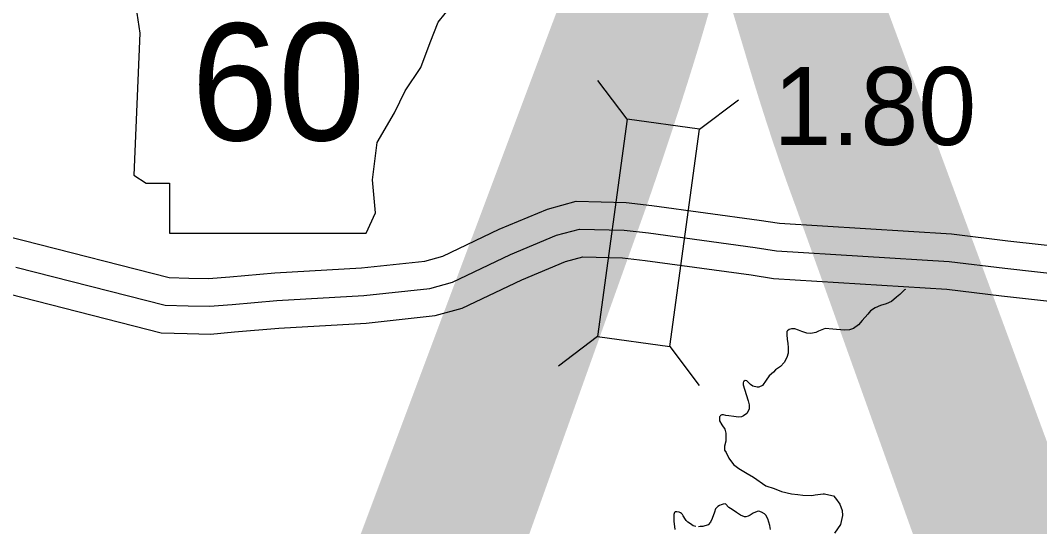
# Model space of a CAD drawing. Extents: x 31699 to 244310, y -8841 to 11474.
# Drawn here: x 95658.3 to 96026.5, y 234.7 to 417.4 of the extents above; entities that cross this region are included whole.
import ezdxf

# ---------------------------------------------------------------- set-up
doc = ezdxf.new("R2010")
doc.units = 0
for name, color, linetype in [('B_Logo', 7, 'Continuous'), ('G-ANNO-TEXT', 7, 'Continuous'), ('R_Border', 7, 'Continuous'), ('R_Draft', 7, 'Continuous'), ('R_XS_EARTHWORK_STAGE1', 7, 'Continuous'), ('R_XS_EARTHWORK_STAGE2', 7, 'Continuous'), ('S_WALL', 7, 'Continuous')]:
    doc.layers.add(name, color=color, linetype=linetype)

msp = doc.modelspace()

# ---------------------------------------------------------------- linework, layer by layer
at = {"layer": 'B_Logo'}
msp.add_lwpolyline([(95656.62, 328.34), (95710.57, 314.61), (95718.85, 314.3), (95726.59, 314.19), (95734.84, 314.88), (95750.94, 316.26), (95782.37, 318.07), (95806.25, 320.66), (95814.39, 322.89), (95835.32, 332.89), (95851.94, 339.82), (95860.28, 342.06), (95876.43, 341.63), (95885.2, 340.68), (95923.7, 335.4), (95931.47, 334.21), (95993.81, 330.33), (96013.89, 327.95), (96051.49, 323.78)], dxfattribs=at)
at = {"layer": 'G-ANNO-TEXT'}
msp.add_lwpolyline([(95696.4, 446.66), (95701.48, 412.82), (95699.22, 361.5), (95703.73, 358.68), (95712.19, 358.68), (95712.19, 340.64), (95783.24, 340.64), (95786.63, 347.97), (95785.5, 359.81), (95787.19, 373.35), (95793.4, 384.06), (95797.34, 391.96), (95802.98, 400.42), (95806.37, 409.44), (95809.19, 416.77), (95814.26, 422.97), (95815.39, 426.92), (95813.13, 429.74), (95795.65, 429.74), (95799.6, 437.63), (95800.16, 442.71), (95797.82, 446.61)], close=True, dxfattribs=at)
at = {"layer": 'R_Draft'}
for points in [[(95977.63, 320.09), (95975.97, 318.47), (95974.78, 317.46), (95972.93, 315.97), (95971.01, 315.02), (95969.01, 314.46), (95967.02, 313.64), (95965.36, 312.56), (95964.38, 311.35), (95962.33, 309.06), (95961.02, 307.44), (95959.23, 306.16), (95957.77, 305.67), (95956.03, 305.59), (95954.63, 305.71), (95953.16, 305.83), (95951.76, 305.95), (95949.03, 306.19), (95946.63, 305.23), (95945.64, 304.75), (95943.84, 304.33), (95942.37, 304.52), (95940.64, 305.04), (95939.43, 305.56), (95938.09, 306.01), (95936.82, 306), (95936.03, 305.79), (95935.43, 305.39), (95935.17, 305.05), (95935.18, 303.98), (95935.26, 302.25), (95935.48, 300.91), (95935.63, 299.25), (95935.65, 297.24), (95935.19, 295.7), (95934.21, 293.89), (95932.83, 292.41), (95931.11, 291.26), (95930.31, 290.45), (95928.79, 289.1), (95927.74, 287.55), (95926.43, 285.54), (95925.1, 284.99), (95924.43, 284.99), (95922.83, 285.37), (95922.09, 285.9), (95921.35, 286.69), (95920.74, 287.22), (95920.14, 287.35), (95919.74, 287.21), (95919.48, 287.01), (95919.35, 286.6), (95919.42, 285.87), (95919.84, 284.27), (95921.22, 280.01), (95921.56, 278.62), (95921.58, 277.21), (95921.19, 276.28), (95920.66, 275.47), (95919.47, 274.59), (95918.81, 274.32), (95917.67, 274.17), (95916.01, 274.36), (95914.2, 274.6), (95913.13, 274.79), (95912.33, 274.99), (95911.66, 274.98), (95911.2, 274.78), (95911.07, 274.57), (95910.8, 274.3), (95910.82, 272.84), (95911.7, 271.38), (95912.72, 269.78), (95913.13, 268.39), (95913.14, 267.72), (95913.09, 265.45), (95912.71, 263.64), (95912.66, 262.31), (95913.27, 261.38), (95914.22, 259.39), (95915.85, 257.07), (95917.86, 255.69), (95920.88, 253.78), (95923.09, 252.53), (95927.59, 249.37), (95930.54, 248.47), (95933.28, 247.36), (95936.82, 246.53), (95939.09, 246.22), (95940.9, 245.97), (95944.17, 245.94), (95945.43, 246.15), (95948.29, 246.44), (95948.83, 246.45), (95951.43, 245.94), (95952.04, 245.75), (95952.78, 244.95), (95954.27, 242.77), (95955.16, 240.44), (95955.31, 238.7), (95954.54, 235.36)], [(95977.98, 320.28), (95977.63, 320.09)], [(95902.34, 234.64), (95901.33, 234.96), (95900.39, 235.62), (95899.45, 236.21), (95898.85, 236.81), (95898.58, 237.21), (95897.76, 238.6), (95897.49, 239), (95897.15, 239.39), (95896.75, 239.66), (95896.22, 239.92), (95895.48, 240.04), (95894.88, 240.04), (95894.62, 239.7), (95894.29, 239.03), (95894.3, 237.7), (95894.32, 236.56), (95894.68, 233.56)], [(95929.29, 233.57), (95929.07, 235.11), (95928.25, 237.5), (95927.57, 238.76), (95927.1, 239.29), (95926.02, 239.88), (95925.09, 240.21), (95924.49, 240.13), (95922.96, 239.52), (95921.9, 238.84), (95921.24, 238.37), (95920.37, 238.16), (95919.84, 238.15), (95918.43, 238.74), (95916.95, 239.79), (95915.41, 240.84), (95914.27, 241.5), (95913.06, 242.82), (95912.12, 242.75), (95911.39, 242.47), (95910.86, 242.27), (95910.27, 241.86), (95909.34, 241.05), (95909.09, 239.85), (95908.24, 237.57), (95907.65, 236.29), (95906.73, 235.28), (95904.87, 234.73), (95903.8, 234.72), (95903.2, 234.58)], [(95954.54, 235.36), (95952.37, 232.27)]]:
    msp.add_lwpolyline(points, dxfattribs=at)
at = {"layer": 'R_XS_EARTHWORK_STAGE1'}
for p, q in [((95877.5, 381.7), (95866.86, 395.72)), ((95903.65, 378.12), (95917.67, 388.76)), ((95866.74, 303.23), (95852.72, 292.59)), ((95892.9, 299.65), (95903.54, 285.63))]:
    msp.add_line(p, q, dxfattribs=at)
msp.add_lwpolyline([(95892.9, 299.65), (95903.65, 378.12), (95877.5, 381.7), (95866.74, 303.23)], close=True, dxfattribs=at)
at = {"layer": 'R_XS_EARTHWORK_STAGE2'}
for points in [[(95652, 339.92), (95659.14, 338.02), (95712, 324.56), (95719.11, 324.3), (95726.24, 324.19), (95733.99, 324.85), (95750.23, 326.24), (95781.55, 328.04), (95804.38, 330.52), (95810.89, 332.3), (95831.24, 342.02), (95848.7, 349.31), (95859.09, 352.09), (95877.11, 351.62), (95886.42, 350.6), (95925.13, 345.3), (95932.54, 344.17), (95994.71, 340.29), (96015.03, 337.88), (96052.19, 333.77)], [(95654.1, 318.66), (95709.13, 304.66), (95718.58, 304.31), (95726.93, 304.18), (95735.69, 304.92), (95751.66, 306.29), (95783.2, 308.1), (95808.12, 310.81), (95817.89, 313.48), (95839.41, 323.75), (95855.17, 330.34), (95861.47, 332.02), (95875.76, 331.65), (95883.98, 330.75), (95922.27, 325.5), (95930.4, 324.26), (95992.91, 320.37), (96012.75, 318.01), (96050.79, 313.8)]]:
    msp.add_lwpolyline(points, dxfattribs=at)

# ---------------------------------------------------------------- texts
at = {"layer": 'G-ANNO-TEXT'}
msp.add_text('60', height=42.24, dxfattribs=at).set_placement((95720, 374.08))
at = {"layer": 'R_Border'}
msp.add_text('NEVADA', height=500, dxfattribs=at).set_placement((93384.05, -13.86))
at = {"layer": 'S_WALL'}
msp.add_text('1.80', height=28.16, dxfattribs=at).set_placement((95930.32, 372.4))

doc.saveas('drawing.dxf')
